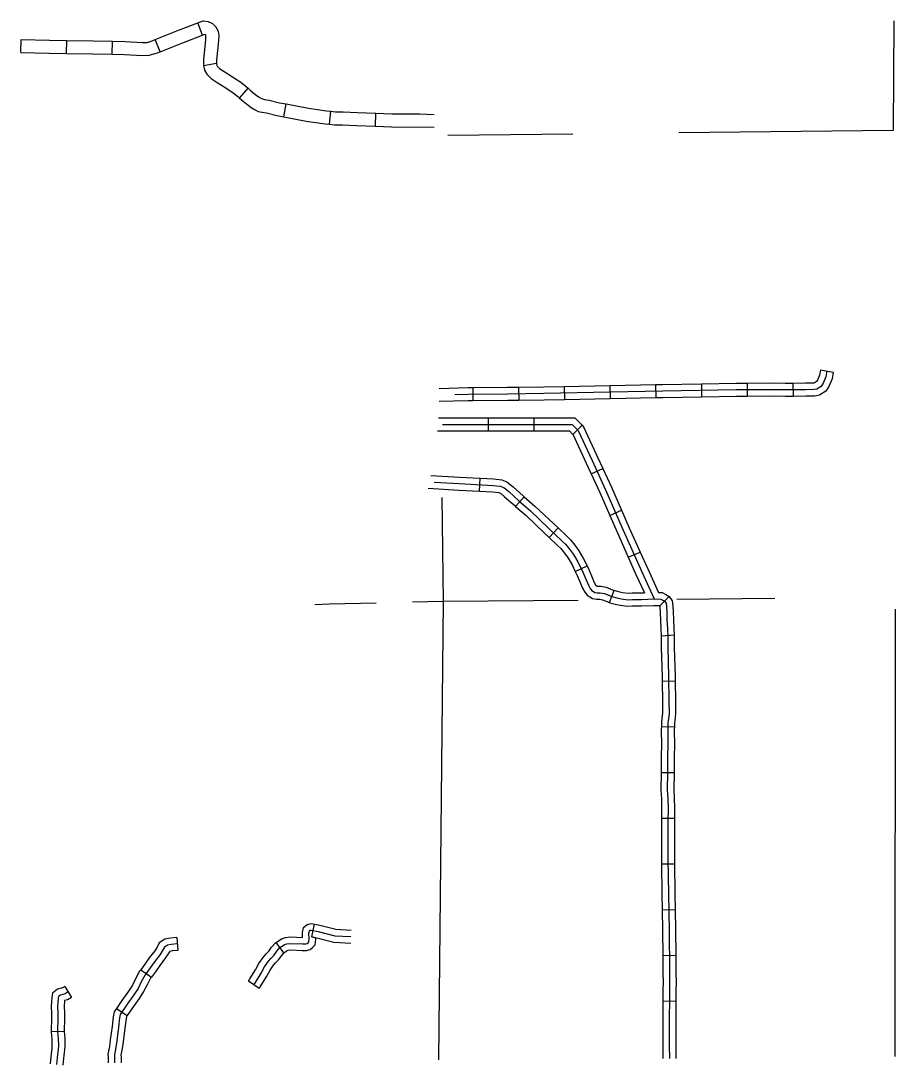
# Model space of a CAD drawing. Extents: x 1127717 to 1741049, y 2026793 to 2244711.
# Drawn here: x 1481359 to 1491455, y 2189491 to 2201548 of the extents above; entities that cross this region are included whole.
import ezdxf

# ---------------------------------------------------------------- set-up
doc = ezdxf.new("R2010")
doc.units = 0
doc.layers.add('32', color=7, linetype='Continuous')
doc.layers.add('5', color=7, linetype='Continuous')

msp = doc.modelspace()

# ---------------------------------------------------------------- linework, layer by layer
at = {"layer": '32'}
for p, q in [((1483457, 2201383), (1483404, 2201524)), ((1481359, 2201181), (1481362, 2201331)), ((1481888, 2201172), (1481890, 2201322)), ((1482415, 2201162), (1482419, 2201312)), ((1482966, 2201192), (1482910, 2201331)), ((1483470, 2201034), (1483618, 2201058)), ((1483885, 2200657), (1483984, 2200769)), ((1484395, 2200441), (1484424, 2200588)), ((1484924, 2200355), (1484938, 2200504)), ((1485456, 2200332), (1485460, 2200481)), ((1490594, 2197520), (1490741, 2197492)), ((1486578, 2197309), (1486580, 2197159)), ((1487106, 2197315), (1487108, 2197165)), ((1487634, 2197323), (1487637, 2197173)), ((1488162, 2197334), (1488165, 2197184)), ((1488689, 2197344), (1488692, 2197195)), ((1489218, 2197354), (1489220, 2197204)), ((1489746, 2197362), (1489747, 2197212)), ((1490274, 2197362), (1490276, 2197212)), ((1486758, 2196814), (1486758, 2196964)), ((1487286, 2196814), (1487286, 2196964)), ((1487734, 2196773), (1487841, 2196879)), ((1487944, 2196318), (1488080, 2196380)), ((1486654, 2196118), (1486663, 2196268)), ((1487073, 2195941), (1487172, 2196053)), ((1488159, 2195837), (1488297, 2195897)), ((1487458, 2195584), (1487562, 2195693)), ((1488374, 2195354), (1488511, 2195415)), ((1487762, 2195191), (1487897, 2195257)), ((1488156, 2194832), (1488212, 2194971)), ((1488738, 2194794), (1488845, 2194903)), ((1488754, 2194448), (1488904, 2194457)), ((1488764, 2193923), (1488914, 2193926)), ((1488756, 2193399), (1488906, 2193396)), ((1488752, 2192871), (1488902, 2192868)), ((1488758, 2192343), (1488908, 2192341)), ((1488757, 2191813), (1488907, 2191815)), ((1488764, 2191285), (1488914, 2191288)), ((1484718, 2190972), (1484750, 2191118)), ((1483160, 2190964), (1483173, 2190815)), ((1484395, 2190786), (1484308, 2190908)), ((1488772, 2190758), (1488922, 2190759)), ((1482745, 2190592), (1482867, 2190505)), ((1484111, 2190377), (1483986, 2190458)), ((1481868, 2190400), (1481943, 2190270)), ((1488773, 2190231), (1488923, 2190230)), ((1482462, 2190144), (1482587, 2190062)), ((1481709, 2189879), (1481859, 2189883))]:
    msp.add_line(p, q, dxfattribs=at)
for points in [[(1482910, 2201331), (1483181, 2201440), (1483404, 2201524)], [(1483404, 2201524), (1483466, 2201547), (1483523, 2201540), (1483572, 2201517), (1483616, 2201475), (1483639, 2201424), (1483644, 2201377), (1483640, 2201318), (1483619, 2201093), (1483618, 2201058), (1483618, 2201058)], [(1481362, 2201331), (1481688, 2201325), (1481890, 2201322)], [(1481890, 2201322), (1482193, 2201318), (1482419, 2201312)], [(1482419, 2201312), (1482562, 2201308), (1482765, 2201298), (1482818, 2201300), (1482876, 2201317), (1482910, 2201331)], [(1482966, 2201192), (1483236, 2201300), (1483457, 2201383)], [(1483457, 2201383), (1483483, 2201393), (1483486, 2201392), (1483491, 2201387), (1483492, 2201385), (1483493, 2201373), (1483491, 2201330), (1483469, 2201103), (1483467, 2201049), (1483470, 2201034)], [(1481359, 2201181), (1481686, 2201175), (1481888, 2201172)], [(1481888, 2201172), (1482190, 2201168), (1482415, 2201162)], [(1482415, 2201162), (1482556, 2201158), (1482763, 2201148), (1482842, 2201150), (1482925, 2201176), (1482966, 2201192)], [(1483618, 2201058), (1483622, 2201031), (1483627, 2201024), (1483652, 2200998), (1483706, 2200962), (1483805, 2200901), (1483899, 2200839), (1483961, 2200789), (1483984, 2200769)], [(1483470, 2201034), (1483479, 2200977), (1483507, 2200931), (1483555, 2200882), (1483626, 2200835), (1483725, 2200774), (1483811, 2200717), (1483865, 2200675), (1483885, 2200657)], [(1483984, 2200769), (1484007, 2200749), (1484057, 2200707), (1484104, 2200672), (1484130, 2200656), (1484150, 2200646), (1484173, 2200641), (1484226, 2200633), (1484347, 2200603), (1484424, 2200588)], [(1483885, 2200657), (1483908, 2200636), (1483964, 2200589), (1484019, 2200548), (1484056, 2200525), (1484101, 2200502), (1484147, 2200493), (1484196, 2200485), (1484314, 2200457), (1484395, 2200441)], [(1484424, 2200588), (1484679, 2200538), (1484890, 2200509), (1484938, 2200504)], [(1484395, 2200441), (1484654, 2200390), (1484872, 2200360), (1484924, 2200355)], [(1484938, 2200504), (1484991, 2200499), (1485080, 2200496), (1485241, 2200488), (1485460, 2200481)], [(1485460, 2200481), (1485644, 2200476), (1485964, 2200473), (1486130, 2200468)], [(1484924, 2200355), (1484981, 2200349), (1485074, 2200346), (1485235, 2200338), (1485456, 2200332)], [(1485456, 2200332), (1485641, 2200326), (1486132, 2200321)], [(1490667, 2197506), (1490654, 2197436), (1490624, 2197363), (1490599, 2197328), (1490552, 2197296), (1490522, 2197291), (1490421, 2197289), (1490184, 2197286), (1490032, 2197289), (1489624, 2197286), (1488772, 2197271), (1488164, 2197259), (1487400, 2197244), (1486979, 2197239), (1486524, 2197234), (1486371, 2197230)], [(1490594, 2197520), (1490582, 2197457), (1490558, 2197400), (1490546, 2197383), (1490523, 2197367), (1490515, 2197366), (1490419, 2197364), (1490274, 2197362)], [(1490741, 2197492), (1490726, 2197414), (1490690, 2197327), (1490653, 2197274), (1490581, 2197225), (1490529, 2197216), (1490422, 2197214), (1490276, 2197212)], [(1486578, 2197309), (1486523, 2197309), (1486190, 2197301)], [(1487106, 2197315), (1486979, 2197314), (1486578, 2197309)], [(1487634, 2197323), (1487399, 2197319), (1487106, 2197315)], [(1488162, 2197334), (1487634, 2197323)], [(1488689, 2197344), (1488163, 2197334), (1488162, 2197334)], [(1489218, 2197354), (1488770, 2197346), (1488689, 2197344)], [(1489746, 2197362), (1489623, 2197361), (1489218, 2197354)], [(1490274, 2197362), (1490184, 2197361), (1490033, 2197364), (1489746, 2197362)], [(1488165, 2197184), (1487637, 2197173)], [(1488692, 2197195), (1488166, 2197184), (1488165, 2197184)], [(1489220, 2197204), (1488773, 2197196), (1488692, 2197195)], [(1489747, 2197212), (1489625, 2197211), (1489220, 2197204)], [(1490276, 2197212), (1490184, 2197211), (1490032, 2197214), (1489747, 2197212)], [(1486580, 2197159), (1486525, 2197159), (1486189, 2197151)], [(1487108, 2197165), (1486980, 2197164), (1486580, 2197159)], [(1487637, 2197173), (1487401, 2197169), (1487108, 2197165)], [(1486181, 2196964), (1486758, 2196964)], [(1486758, 2196964), (1487286, 2196964)], [(1487286, 2196964), (1487756, 2196964), (1487841, 2196879)], [(1486230, 2196889), (1487725, 2196889), (1487795, 2196818), (1487955, 2196473), (1488112, 2196132), (1488316, 2195666), (1488530, 2195188), (1488672, 2194874)], [(1487841, 2196879), (1487858, 2196861), (1488023, 2196504), (1488080, 2196380)], [(1486170, 2196814), (1486758, 2196814)], [(1486758, 2196814), (1487286, 2196814)], [(1487286, 2196814), (1487693, 2196814), (1487734, 2196773)], [(1487733, 2196775), (1487887, 2196441), (1487944, 2196318)], [(1488080, 2196380), (1488181, 2196162), (1488297, 2195897)], [(1486092, 2196300), (1486426, 2196281), (1486663, 2196268)], [(1486131, 2196223), (1486422, 2196206), (1486813, 2196184), (1486895, 2196174), (1486935, 2196159), (1486994, 2196112), (1487111, 2196007), (1487243, 2195890), (1487457, 2195688), (1487607, 2195546), (1487649, 2195504), (1487696, 2195447), (1487741, 2195387), (1487791, 2195302), (1487853, 2195175), (1487886, 2195093), (1487913, 2195031), (1487933, 2194994), (1487950, 2194974), (1487988, 2194949), (1488015, 2194944), (1488050, 2194944), (1488097, 2194936), (1488184, 2194901), (1488242, 2194887), (1488291, 2194874), (1488371, 2194864), (1488421, 2194867), (1488525, 2194867), (1488672, 2194874)], [(1486663, 2196268), (1486819, 2196259), (1486913, 2196247), (1486972, 2196225), (1487043, 2196169), (1487161, 2196063), (1487172, 2196053)], [(1487944, 2196318), (1488044, 2196101), (1488159, 2195837)], [(1486062, 2196152), (1486418, 2196131), (1486654, 2196118)], [(1486654, 2196118), (1486806, 2196109), (1486877, 2196101), (1486897, 2196093), (1486946, 2196054), (1487062, 2195951), (1487073, 2195941)], [(1487172, 2196053), (1487294, 2195945), (1487509, 2195743), (1487562, 2195693)], [(1487073, 2195941), (1487193, 2195835), (1487406, 2195634), (1487458, 2195584)], [(1488297, 2195897), (1488385, 2195696), (1488511, 2195415)], [(1488159, 2195837), (1488248, 2195636), (1488374, 2195354)], [(1487562, 2195693), (1487659, 2195600), (1487705, 2195555), (1487755, 2195493), (1487804, 2195429), (1487857, 2195338), (1487897, 2195257)], [(1487458, 2195584), (1487554, 2195493), (1487594, 2195454), (1487637, 2195400), (1487679, 2195345), (1487725, 2195267), (1487762, 2195191)], [(1488511, 2195415), (1488599, 2195219), (1488721, 2194947)], [(1487897, 2195257), (1487922, 2195206), (1487955, 2195122), (1487980, 2195064), (1487995, 2195036), (1488000, 2195031), (1488016, 2195020), (1488022, 2195019), (1488056, 2195019), (1488117, 2195009), (1488212, 2194971)], [(1488374, 2195354), (1488462, 2195157), (1488559, 2194943)], [(1487762, 2195191), (1487785, 2195145), (1487816, 2195064), (1487845, 2194998), (1487871, 2194951), (1487900, 2194917), (1487959, 2194878), (1488008, 2194869), (1488044, 2194869), (1488077, 2194864), (1488156, 2194832)], [(1488208, 2194973), (1488260, 2194959), (1488305, 2194948), (1488374, 2194939), (1488419, 2194942), (1488523, 2194942), (1488559, 2194943)], [(1488721, 2194947), (1488766, 2194946), (1488809, 2194926), (1488845, 2194903), (1488882, 2194853), (1488888, 2194793), (1488892, 2194720), (1488894, 2194636), (1488900, 2194534), (1488904, 2194457)], [(1488156, 2194832), (1488161, 2194830), (1488223, 2194814), (1488278, 2194800), (1488368, 2194789), (1488423, 2194792), (1488527, 2194792), (1488676, 2194799)], [(1488670, 2194799), (1488731, 2194797), (1488737, 2194794), (1488738, 2194794), (1488739, 2194782), (1488742, 2194714), (1488744, 2194630), (1488750, 2194526), (1488754, 2194448)], [(1488672, 2194874), (1488748, 2194871), (1488773, 2194860), (1488793, 2194847), (1488810, 2194825), (1488814, 2194788), (1488817, 2194717), (1488819, 2194633), (1488825, 2194530), (1488830, 2194432), (1488829, 2194312), (1488838, 2193980), (1488843, 2193688), (1488845, 2193555), (1488840, 2193512), (1488832, 2193447), (1488830, 2193369), (1488832, 2193179), (1488827, 2193063), (1488827, 2192871), (1488823, 2192670), (1488830, 2192567), (1488834, 2192457), (1488832, 2192297), (1488831, 2192188), (1488831, 2191877), (1488836, 2191469), (1488844, 2191046), (1488849, 2190575), (1488851, 2190432), (1488849, 2190370), (1488849, 2190313), (1488846, 2189961), (1488846, 2189719), (1488848, 2189566)], [(1488754, 2194448), (1488755, 2194430), (1488754, 2194312), (1488763, 2193979), (1488764, 2193923)], [(1488904, 2194457), (1488905, 2194433), (1488904, 2194313), (1488913, 2193982), (1488914, 2193926)], [(1488764, 2193923), (1488768, 2193687), (1488770, 2193560), (1488765, 2193522), (1488757, 2193452), (1488756, 2193399)], [(1488914, 2193926), (1488918, 2193689), (1488920, 2193551), (1488914, 2193503), (1488907, 2193442), (1488906, 2193396)], [(1488756, 2193399), (1488755, 2193369), (1488757, 2193180), (1488752, 2193065), (1488752, 2192872), (1488752, 2192871)], [(1488906, 2193396), (1488905, 2193368), (1488907, 2193177), (1488902, 2193061), (1488902, 2192871), (1488902, 2192868)], [(1488752, 2192871), (1488748, 2192668), (1488756, 2192563), (1488759, 2192457), (1488758, 2192343)], [(1488902, 2192868), (1488898, 2192672), (1488905, 2192571), (1488909, 2192458), (1488908, 2192341)], [(1488758, 2192343), (1488757, 2192298), (1488756, 2192189), (1488756, 2191877), (1488757, 2191813)], [(1488908, 2192341), (1488907, 2192296), (1488906, 2192188), (1488906, 2191878), (1488907, 2191815)], [(1488757, 2191813), (1488761, 2191468), (1488764, 2191285)], [(1488907, 2191815), (1488911, 2191470), (1488914, 2191288)], [(1488764, 2191285), (1488769, 2191045), (1488772, 2190758)], [(1488914, 2191288), (1488919, 2191047), (1488922, 2190759)], [(1484049, 2190418), (1484067, 2190446), (1484135, 2190554), (1484173, 2190626), (1484217, 2190689), (1484245, 2190723), (1484279, 2190756), (1484314, 2190805), (1484351, 2190847), (1484387, 2190872), (1484405, 2190883), (1484432, 2190890), (1484477, 2190895), (1484611, 2190889), (1484649, 2190889), (1484664, 2190893), (1484676, 2190904), (1484684, 2190913), (1484688, 2190946), (1484686, 2191016), (1484691, 2191039), (1484701, 2191047), (1484711, 2191050), (1484793, 2191032), (1484985, 2190985), (1485171, 2190975)], [(1484308, 2190908), (1484346, 2190935), (1484376, 2190953), (1484419, 2190964), (1484474, 2190971), (1484613, 2190964), (1484610, 2191023), (1484624, 2191080), (1484665, 2191116), (1484710, 2191127), (1484750, 2191118)], [(1484750, 2191118), (1484810, 2191105), (1484996, 2191059), (1485175, 2191050)], [(1483160, 2190964), (1483086, 2190958), (1483021, 2190946), (1482958, 2190902), (1482932, 2190851), (1482905, 2190811), (1482842, 2190729), (1482791, 2190657), (1482745, 2190592)], [(1483986, 2190458), (1484004, 2190487), (1484070, 2190591), (1484109, 2190664), (1484157, 2190735), (1484190, 2190774), (1484222, 2190805), (1484255, 2190851), (1484300, 2190903), (1484308, 2190908)], [(1484395, 2190786), (1484429, 2190810), (1484435, 2190813), (1484446, 2190816), (1484480, 2190820), (1484609, 2190814), (1484659, 2190814), (1484701, 2190825), (1484730, 2190851), (1484756, 2190881), (1484764, 2190942), (1484763, 2190962), (1484718, 2190972)], [(1484718, 2190972), (1484776, 2190959), (1484974, 2190910), (1485168, 2190900)], [(1483167, 2190889), (1483096, 2190883), (1483051, 2190875), (1483016, 2190851), (1482996, 2190812), (1482966, 2190768), (1482903, 2190684), (1482852, 2190613), (1482795, 2190534), (1482750, 2190452), (1482712, 2190377), (1482664, 2190303), (1482586, 2190195), (1482507, 2190076), (1482500, 2190038), (1482487, 2189928), (1482467, 2189772), (1482456, 2189693), (1482440, 2189610), (1482442, 2189559), (1482442, 2189516)], [(1483173, 2190815), (1483106, 2190809), (1483081, 2190804), (1483074, 2190800), (1483061, 2190774), (1483027, 2190724), (1482963, 2190640), (1482913, 2190569), (1482867, 2190505)], [(1484111, 2190377), (1484131, 2190406), (1484200, 2190516), (1484238, 2190587), (1484276, 2190644), (1484300, 2190672), (1484336, 2190706), (1484373, 2190758), (1484401, 2190791), (1484395, 2190786)], [(1488772, 2190758), (1488774, 2190574), (1488776, 2190433), (1488774, 2190371), (1488774, 2190313), (1488773, 2190231)], [(1488922, 2190759), (1488924, 2190576), (1488926, 2190431), (1488924, 2190369), (1488924, 2190313), (1488923, 2190230)], [(1482745, 2190592), (1482731, 2190574), (1482684, 2190488), (1482647, 2190415), (1482602, 2190345), (1482524, 2190238), (1482462, 2190144)], [(1482867, 2190505), (1482858, 2190494), (1482816, 2190417), (1482777, 2190340), (1482726, 2190261), (1482647, 2190153), (1482587, 2190062)], [(1481868, 2190400), (1481840, 2190384), (1481783, 2190369), (1481724, 2190323), (1481715, 2190274), (1481708, 2190169), (1481712, 2190092), (1481712, 2190064), (1481712, 2189995), (1481708, 2189924), (1481709, 2189879)], [(1481906, 2190335), (1481869, 2190314), (1481817, 2190300), (1481793, 2190282), (1481790, 2190265), (1481783, 2190169), (1481787, 2190094), (1481787, 2190064), (1481787, 2189992), (1481783, 2189923), (1481784, 2189875), (1481791, 2189799), (1481793, 2189718), (1481790, 2189669), (1481783, 2189615), (1481771, 2189498)], [(1481943, 2190270), (1481898, 2190244), (1481863, 2190235), (1481858, 2190168), (1481862, 2190096), (1481862, 2190064), (1481862, 2189990), (1481858, 2189922), (1481859, 2189883)], [(1488773, 2190231), (1488771, 2189961), (1488771, 2189565)], [(1488923, 2190230), (1488921, 2189961), (1488921, 2189567)], [(1482462, 2190144), (1482436, 2190105), (1482426, 2190049), (1482412, 2189938), (1482392, 2189782), (1482382, 2189705), (1482365, 2189616), (1482366, 2189582)], [(1482587, 2190062), (1482578, 2190048), (1482575, 2190027), (1482561, 2189919), (1482541, 2189761), (1482530, 2189681), (1482515, 2189605), (1482516, 2189588)], [(1481709, 2189879), (1481709, 2189870), (1481716, 2189795), (1481718, 2189720), (1481715, 2189676), (1481708, 2189624), (1481696, 2189506)], [(1481859, 2189883), (1481859, 2189880), (1481866, 2189803), (1481868, 2189717), (1481865, 2189662), (1481857, 2189606), (1481845, 2189491)], [(1482366, 2189582), (1482367, 2189557), (1482367, 2189517)], [(1482516, 2189588), (1482517, 2189560), (1482517, 2189516)]]:
    msp.add_lwpolyline(points, dxfattribs=at)
at = {"layer": '5'}
for points in [[(1491439, 2201548), (1491431, 2200283)], [(1487732, 2200240), (1486291, 2200223)], [(1491431, 2200283), (1488957, 2200254)], [(1486220, 2196045), (1486234, 2194842)], [(1485464, 2194824), (1484918, 2194811), (1484754, 2194805)], [(1486234, 2194842), (1485881, 2194834)], [(1486234, 2194842), (1486181, 2189550)], [(1487796, 2194856), (1486234, 2194842)], [(1490064, 2194877), (1488936, 2194867)], [(1491455, 2194757), (1491450, 2189590)]]:
    msp.add_lwpolyline(points, dxfattribs=at)

doc.saveas('drawing.dxf')
